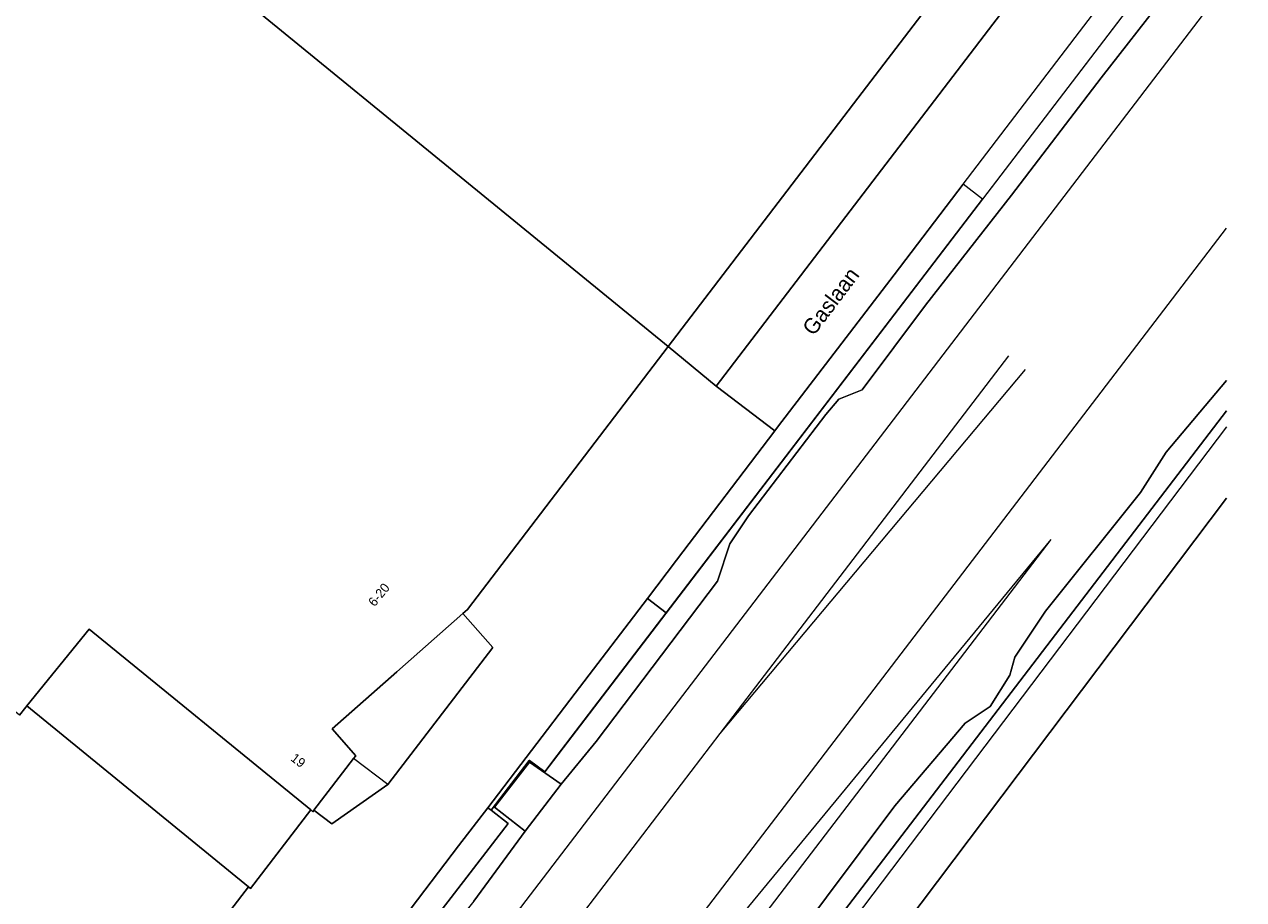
# Model space of a CAD drawing. Header units: metres. Extents: x 151448 to 154749, y 463108 to 465296.
# Tile 291 of 449: x 154649 to 154748, y 463330 to 463401. Entities that reach past the tile are written whole.
import ezdxf
from ezdxf.enums import TextEntityAlignment as Align

# ---------------------------------------------------------------- set-up
doc = ezdxf.new("R2010")
doc.units = ezdxf.units.M
for name, color, linetype, lineweight in [('B-PV-AM-AS_SPOOR_TREIN-G', 253, 'Continuous', 9), ('B-PV-GR-BEPLANTING_CULTUUR_BODEMBEDEKKER-GV', 253, 'Continuous', 9), ('B-PV-GR-GROENVOORZIENING-GV', 253, 'Continuous', 9), ('B-PV-IE-TERREINAFSCHEIDING_KUNSTMATIG_HEKWERK-G', 253, 'Continuous', 9), ('B-PV-IE-TERREINAFSCHEIDING_KUNSTMATIG_MUUR-G', 253, 'Continuous', 9), ('B-PV-OG-BEBOUWING-GV', 1, 'Continuous', 9), ('B-PV-OG-BEBOUWING-T18', 2, 'Continuous', 9), ('B-PV-OG-TERREIN_ERF-GV', 253, 'Continuous', 9), ('B-PV-OG-TOPOGRAFIE-T18', 2, 'Continuous', 9), ('B-PV-VH-HALFVERHARDING-GV', 253, 'Continuous', 9), ('B-PV-VH-OPENVERHARDING-GV', 253, 'Continuous', 9), ('B-PV-VH-OPENVERHARDING_BETONSTRAATSTEEN-GV', 253, 'Continuous', 9)]:
    doc.layers.add(name, color=color, linetype=linetype, lineweight=lineweight)
doc.styles.add('Drong', font='txt', dxfattribs={"height": 1.8})

msp = doc.modelspace()

# ---------------------------------------------------------------- linework, layer by layer
at = {"layer": 'B-PV-AM-AS_SPOOR_TREIN-G', "flags": 128}
for points in [[(154662.214, 463294.003), (154747.527, 463405.734)], [(154695.476, 463317.873), (154746.161, 463384.252)], [(154705.355, 463343.499), (154728.611, 463373.956)], [(154705.355, 463343.499), (154729.946, 463372.845)], [(154701.872, 463322.534), (154732.024, 463359.147)], [(154703.224, 463321.429), (154732.024, 463359.147)], [(154694.432, 463329.193), (154705.355, 463343.499)]]:
    msp.add_lwpolyline(points, dxfattribs=at)
at = {"layer": 'B-PV-GR-BEPLANTING_CULTUUR_BODEMBEDEKKER-GV', "flags": 128}
msp.add_lwpolyline([(154689.984, 463341.317), (154691.216, 463340.409), (154692.227, 463341.733), (154701.007, 463353.23), (154699.486, 463354.391), (154693.667, 463346.74), (154686.614, 463337.512), (154686.889, 463337.302), (154689.967, 463341.33)], close=True, dxfattribs=at)
at = {"layer": 'B-PV-GR-GROENVOORZIENING-GV', "flags": 128}
for points in [[(154743.47, 463408.834), (154726.482, 463386.589), (154711.309, 463366.72), (154701.007, 463353.23), (154692.227, 463341.733), (154691.216, 463340.409), (154689.984, 463341.317), (154689.967, 463341.33), (154686.889, 463337.302), (154688.267, 463336.251), (154673.772, 463317.409)], [(154685.496, 463329.967), (154689.645, 463335.623), (154687.17, 463337.55), (154689.978, 463341.19), (154692.547, 463339.4), (154695.354, 463342.856), (154705.127, 463355.788), (154706.124, 463358.794), (154707.625, 463361.034), (154713.865, 463369.217), (154714.919, 463370.441), (154716.79, 463371.197), (154721.896, 463378.044), (154728.834, 463386.903), (154736.058, 463396.369), (154741.13, 463402.885)], [(154746.161, 463371.97), (154741.288, 463366.182), (154739.21, 463362.918), (154731.551, 463353.351), (154729.082, 463349.651), (154728.691, 463348.194), (154727.093, 463345.684), (154725.081, 463344.34), (154719.429, 463337.653), (154711.132, 463326.554), (154706.604, 463320.286), (154701.04, 463313.182), (154698.577, 463308.937), (154698.373, 463306.959), (154746.161, 463369.52)]]:
    msp.add_lwpolyline(points, dxfattribs=at)
at = {"layer": 'B-PV-IE-TERREINAFSCHEIDING_KUNSTMATIG_HEKWERK-G', "flags": 128}
for points in [[(154743.47, 463408.834), (154691.216, 463340.409), (154689.967, 463341.33), (154686.889, 463337.302), (154688.267, 463336.251), (154664.293, 463305.088), (154652.189, 463289.101), (154649.085, 463290.775), (154645.309, 463285.823)], [(154690.558, 463294.655), (154695.26, 463300.755), (154694.252, 463301.565), (154746.161, 463369.52)], [(154746.161, 463368.231), (154695.179, 463300.82)]]:
    msp.add_lwpolyline(points, dxfattribs=at)
at = {"layer": 'B-PV-IE-TERREINAFSCHEIDING_KUNSTMATIG_MUUR-G', "flags": 128}
for points in [[(154678.565, 463339.37), (154675.812, 463341.478)], [(154672.619, 463337.309), (154674.067, 463336.2), (154678.565, 463339.37)]]:
    msp.add_lwpolyline(points, dxfattribs=at)
at = {"layer": 'B-PV-OG-BEBOUWING-GV', "flags": 128}
for points in [[(154664.325, 463419.942), (154661.996, 463418.896), (154660.39, 463420.196), (154659.453, 463419.785), (154652.206, 463416.605), (154650.639, 463415.918), (154651.275, 463415.467), (154701.169, 463374.696), (154711.858, 463388.709), (154716.448, 463394.72), (154742.576, 463428.934)], [(154648.88, 463344.986), (154649.388, 463345.611), (154649.485, 463345.731), (154654.513, 463351.915), (154672.363, 463337.329), (154672.53, 463337.192), (154672.619, 463337.309), (154675.812, 463341.478), (154675.987, 463341.706), (154674.086, 463343.873), (154679.299, 463348.458), (154684.624, 463353.173), (154684.983, 463353.491), (154701.169, 463374.696), (154651.275, 463415.467)], [(154746.161, 463362.482), (154703.451, 463305.797), (154703.86, 463305.524), (154715.256, 463296.944), (154715.435, 463296.802), (154729.385, 463307.278), (154745.685, 463312.326), (154746.161, 463313.253)]]:
    msp.add_lwpolyline(points, dxfattribs=at)
at = {"layer": 'B-PV-OG-TERREIN_ERF-GV', "flags": 128}
for points in [[(154735.636, 463411.582), (154743.393, 463421.741), (154742.576, 463428.934), (154716.448, 463394.72), (154711.858, 463388.709), (154701.169, 463374.696), (154705.032, 463371.501), (154727.313, 463400.682), (154731.177, 463405.742)], [(154611.579, 463342.279), (154642.306, 463306.695), (154648.321, 463306.348), (154667.355, 463331.13), (154649.485, 463345.731), (154649.388, 463345.611), (154648.88, 463344.986), (154638.257, 463353.627)], [(154675.987, 463341.706), (154675.812, 463341.478), (154672.619, 463337.309), (154674.067, 463336.2), (154678.565, 463339.37), (154687.028, 463350.431), (154684.624, 463353.173), (154679.299, 463348.458), (154674.086, 463343.873)], [(154672.363, 463337.329), (154654.513, 463351.915), (154649.485, 463345.731), (154667.355, 463331.13), (154667.505, 463331.007)]]:
    msp.add_lwpolyline(points, close=True, dxfattribs=at)
msp.add_lwpolyline([(154746.161, 463369.52), (154698.373, 463306.959), (154697.098, 463305.29), (154694.252, 463301.565), (154695.26, 463300.755), (154690.543, 463294.635), (154693.383, 463292.381), (154693.634, 463292.202), (154693.738, 463292.128), (154700.844, 463301.532), (154703.86, 463305.524), (154703.451, 463305.797), (154746.161, 463362.482)], dxfattribs=at)
at = {"layer": 'B-PV-VH-HALFVERHARDING-GV', "flags": 128}
for points in [[(154741.13, 463402.885), (154736.058, 463396.369), (154728.834, 463386.903), (154721.896, 463378.044), (154716.79, 463371.197), (154714.919, 463370.441), (154713.865, 463369.217), (154707.625, 463361.034), (154706.124, 463358.794), (154705.127, 463355.788), (154695.354, 463342.856), (154692.547, 463339.4), (154689.645, 463335.623), (154685.496, 463329.967), (154680.58, 463323.788), (154678.415, 463321.634), (154677.248, 463319.849), (154669.757, 463309.798), (154662.041, 463299.62), (154657.069, 463293.261), (154653.583, 463289.588), (154652.189, 463289.101), (154651.61, 463288.76), (154647.807, 463283.629)], [(154648.82, 463282.815), (154667.159, 463268.089), (154669.811, 463271.565), (154673.33, 463276.175), (154673.717, 463275.883), (154686.776, 463293.526), (154695.02, 463304.288), (154697.098, 463305.29), (154698.373, 463306.959), (154698.577, 463308.937), (154701.04, 463313.182), (154706.604, 463320.286), (154711.132, 463326.554), (154719.429, 463337.653), (154725.081, 463344.34), (154727.093, 463345.684), (154728.691, 463348.194), (154729.082, 463349.651), (154731.551, 463353.351), (154739.21, 463362.918), (154741.288, 463366.182), (154746.161, 463371.97)]]:
    msp.add_lwpolyline(points, dxfattribs=at)
at = {"layer": 'B-PV-VH-OPENVERHARDING-GV', "flags": 128}
msp.add_lwpolyline([(154692.547, 463339.4), (154689.978, 463341.19), (154687.17, 463337.55), (154689.645, 463335.623)], close=True, dxfattribs=at)
at = {"layer": 'B-PV-VH-OPENVERHARDING_BETONSTRAATSTEEN-GV', "flags": 128}
for points in [[(154746.161, 463433.592), (154746.116, 463433.533), (154743.41, 463429.978), (154742.576, 463428.934), (154743.393, 463421.741), (154735.636, 463411.582), (154731.177, 463405.742), (154727.313, 463400.682), (154705.032, 463371.501), (154709.762, 463367.898), (154709.979, 463368.183), (154719.359, 463380.48), (154724.919, 463387.779), (154728.736, 463392.79), (154738.748, 463405.897), (154746.161, 463415.597)], [(154672.237, 463318.581), (154684.271, 463334.447), (154686.614, 463337.512), (154693.667, 463346.74), (154699.486, 463354.391), (154701.822, 463357.463), (154709.762, 463367.898), (154705.032, 463371.501), (154701.169, 463374.696), (154684.983, 463353.491), (154684.624, 463353.173), (154687.028, 463350.431), (154678.565, 463339.37), (154674.067, 463336.2), (154672.619, 463337.309), (154672.53, 463337.192), (154672.363, 463337.329), (154667.505, 463331.007), (154667.355, 463331.13), (154648.321, 463306.348)]]:
    msp.add_lwpolyline(points, dxfattribs=at)
for points in [[(154724.919, 463387.779), (154719.359, 463380.48), (154709.979, 463368.183), (154709.762, 463367.898), (154701.822, 463357.463), (154699.486, 463354.391), (154701.007, 463353.23), (154711.309, 463366.72), (154726.482, 463386.589)], [(154686.889, 463337.302), (154686.614, 463337.512), (154684.271, 463334.447), (154672.237, 463318.581), (154673.772, 463317.409), (154688.267, 463336.251)]]:
    msp.add_lwpolyline(points, close=True, dxfattribs=at)

# ---------------------------------------------------------------- texts
at = {"layer": 'B-PV-OG-BEBOUWING-T18', "style": 'Drong'}
for s, rotation, p in [('6-20', 50.7, (154677.851, 463354.685)), ('19', 322.6, (154671.347, 463341.327))]:
    msp.add_text(s, height=0.75, rotation=rotation, dxfattribs=at).set_placement(p, align=Align.MIDDLE)
at = {"layer": 'B-PV-OG-TOPOGRAFIE-T18', "style": 'Drong'}
msp.add_text('Gaslaan', height=1.25, rotation=52.9, dxfattribs=at).set_placement((154714.24, 463378.364), align=Align.MIDDLE)

doc.saveas('drawing.dxf')
